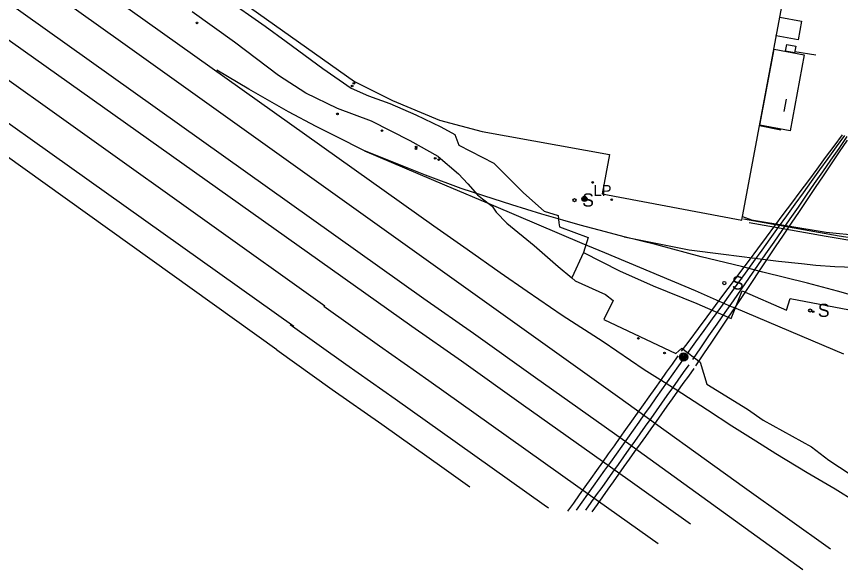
# Model space of a CAD drawing. Extents: x 368532 to 392481, y 10654822 to 10676899.
# Drawn here: x 382860.4 to 383234.8, y 10656946.1 to 10657197.1 of the extents above; entities that cross this region are included whole.
import ezdxf

# ---------------------------------------------------------------- set-up
doc = ezdxf.new("R2010")
doc.units = 0
for name, color, linetype in [('p_Catenary', 7, 'Continuous'), ('p_dtm retaining wall', 7, 'Continuous'), ('p_railroad rr control', 7, 'Continuous'), ('p_road - paved curb', 7, 'Continuous'), ('p_road general road feature', 7, 'Continuous'), ('p_road guard fences', 7, 'Continuous'), ('p_structure building', 7, 'Continuous'), ('p_structure fence', 7, 'Continuous'), ('p_structure porch', 7, 'Continuous'), ('p_structure sign', 7, 'Continuous'), ('p_structure stairs', 7, 'Continuous'), ('p_structure unidentified', 7, 'Continuous'), ('p_utility general pole', 7, 'Continuous')]:
    doc.layers.add(name, color=color, linetype=linetype)

msp = doc.modelspace()

# ---------------------------------------------------------------- linework, layer by layer
at = {"layer": 'p_Catenary'}
for points in [[(383162.58, 10657045.25), (383166.43, 10657050.41), (383170.28, 10657055.58), (383174.13, 10657060.74), (383177.98, 10657065.91), (383181.82, 10657071.08), (383185.67, 10657076.24), (383189.52, 10657081.41), (383193.37, 10657086.57), (383197.22, 10657091.74), (383201.06, 10657096.9), (383204.91, 10657102.07), (383208.76, 10657107.23), (383212.61, 10657112.4), (383216.46, 10657117.57), (383220.3, 10657122.73), (383224.15, 10657127.9), (383228, 10657133.06), (383231.85, 10657138.23), (383235.7, 10657143.39)], [(383165.31, 10657044.2), (383169.06, 10657049.4), (383172.82, 10657054.61), (383176.57, 10657059.82), (383180.33, 10657065.02), (383184.09, 10657070.23), (383187.84, 10657075.44), (383191.6, 10657080.64), (383195.36, 10657085.85), (383199.11, 10657091.06), (383202.87, 10657096.27), (383206.63, 10657101.47), (383210.38, 10657106.68), (383214.14, 10657111.89), (383217.89, 10657117.09), (383221.65, 10657122.3), (383225.41, 10657127.51), (383229.16, 10657132.71), (383232.92, 10657137.92), (383236.68, 10657143.13)], [(383167.63, 10657041.47), (383171.32, 10657046.79), (383175.01, 10657052.11), (383178.7, 10657057.43), (383182.39, 10657062.75), (383186.09, 10657068.08), (383189.78, 10657073.4), (383193.47, 10657078.72), (383197.16, 10657084.04), (383200.85, 10657089.36), (383204.55, 10657094.68), (383208.24, 10657100.01), (383211.93, 10657105.33), (383215.62, 10657110.65), (383219.31, 10657115.97), (383223.01, 10657121.29), (383226.7, 10657126.61), (383230.39, 10657131.94), (383234.08, 10657137.26), (383237.77, 10657142.58)], [(383169.02, 10657038.57), (383172.64, 10657043.96), (383176.27, 10657049.35), (383179.9, 10657054.75), (383183.53, 10657060.14), (383187.15, 10657065.53), (383190.78, 10657070.93), (383194.41, 10657076.32), (383198.03, 10657081.72), (383201.66, 10657087.11), (383205.29, 10657092.5), (383208.91, 10657097.9), (383212.54, 10657103.29), (383216.17, 10657108.68), (383219.8, 10657114.08), (383223.42, 10657119.47), (383227.05, 10657124.87), (383230.68, 10657130.26), (383234.3, 10657135.65), (383237.93, 10657141.05)], [(383160.89, 10657043.05), (383158.26, 10657039.34), (383155.62, 10657035.63), (383152.98, 10657031.92), (383150.34, 10657028.21), (383147.7, 10657024.51), (383145.06, 10657020.8), (383142.43, 10657017.09), (383139.79, 10657013.38), (383137.15, 10657009.67), (383134.51, 10657005.96), (383131.87, 10657002.25), (383129.24, 10656998.55), (383126.6, 10656994.84), (383123.96, 10656991.13), (383121.32, 10656987.42), (383118.68, 10656983.71), (383116.05, 10656980), (383113.41, 10656976.29), (383110.77, 10656972.59)], [(383163.8, 10657042.16), (383161.22, 10657038.52), (383158.63, 10657034.88), (383156.05, 10657031.25), (383153.46, 10657027.61), (383150.87, 10657023.97), (383148.29, 10657020.33), (383145.7, 10657016.7), (383143.12, 10657013.06), (383140.53, 10657009.42), (383137.95, 10657005.78), (383135.36, 10657002.14), (383132.77, 10656998.51), (383130.19, 10656994.87), (383127.6, 10656991.23), (383125.02, 10656987.59), (383122.43, 10656983.96), (383119.85, 10656980.32), (383117.26, 10656976.68), (383114.68, 10656973.04)], [(383165.82, 10657038.94), (383163.35, 10657035.47), (383160.88, 10657032), (383158.41, 10657028.53), (383155.93, 10657025.06), (383153.46, 10657021.59), (383150.99, 10657018.12), (383148.52, 10657014.65), (383146.04, 10657011.18), (383143.57, 10657007.71), (383141.1, 10657004.24), (383138.63, 10657000.77), (383136.15, 10656997.3), (383133.68, 10656993.82), (383131.21, 10656990.35), (383128.74, 10656986.88), (383126.26, 10656983.41), (383123.79, 10656979.94), (383121.32, 10656976.47), (383118.85, 10656973)], [(383168.07, 10657037.36), (383165.63, 10657033.93), (383163.19, 10657030.5), (383160.75, 10657027.08), (383158.31, 10657023.65), (383155.87, 10657020.22), (383153.43, 10657016.8), (383150.99, 10657013.37), (383148.55, 10657009.94), (383146.11, 10657006.52), (383143.67, 10657003.09), (383141.23, 10656999.66), (383138.79, 10656996.24), (383136.35, 10656992.81), (383133.91, 10656989.38), (383131.47, 10656985.95), (383129.03, 10656982.53), (383126.59, 10656979.1), (383124.15, 10656975.67), (383121.71, 10656972.25)]]:
    msp.add_lwpolyline(points, dxfattribs=at)
at = {"layer": 'p_dtm retaining wall'}
msp.add_line((383214.01, 10657181.17), (383223.54, 10657179.68), dxfattribs=at)
at = {"layer": 'p_railroad rr control'}
for points in [[(382652.89, 10657367.12), (382908.73, 10657185.11), (383133.5, 10657024.78), (383191.15, 10656983.4), (383230.26, 10656955.53)], [(382650.16, 10657350.38), (383045.51, 10657069.07), (383068, 10657053.37), (383096.25, 10657033.2), (383135.67, 10657005.25), (383217.58, 10656946.12)], [(382665.82, 10657322.08), (383040.03, 10657056.56), (383062.52, 10657040.85), (383090.77, 10657020.69), (383130.2, 10656992.73), (383166.61, 10656966.84)], [(383258.68, 10656966.31), (383241.61, 10656976.78), (383232.27, 10656982.54), (383219.68, 10656990.01), (383205.45, 10656998.63), (383196.29, 10657004.37), (383185.35, 10657011.21), (383174.37, 10657018.39), (383159.61, 10657027.94), (383145.62, 10657036.77), (383126.95, 10657049.41), (383108.36, 10657061.48), (383092.37, 10657072.32), (383080.09, 10657080.77), (383065.15, 10657091.38), (383049.97, 10657102.02), (382890.55, 10657215.48), (382816.73, 10657267.83)], [(382739.84, 10657231.93), (382986.35, 10657056.54)], [(383000.43, 10657065.59), (382839.9, 10657180.08)], [(383018.52, 10657136.21), (383005.62, 10657142.59), (382996.48, 10657147.22), (382983.96, 10657153.88), (382966, 10657164.14), (382951.38, 10657172.78)], [(382978.61, 10657045.86), (382825.67, 10657155.28)], [(383136.44, 10657097.04), (383127.93, 10657099.34), (383116.52, 10657102.46), (383108.66, 10657104.62), (383099.13, 10657107.34), (383085.42, 10657111.65), (383072.68, 10657115.73), (383062.48, 10657119.12), (383046.29, 10657125.07), (383034.08, 10657129.92), (383018.52, 10657136.21), (383054.88, 10657120.74), (383077.05, 10657111.31), (383117.19, 10657094.31), (383127.58, 10657090.07), (383168.67, 10657072.74), (383185.15, 10657065.47), (383187.19, 10657064.78), (383236.17, 10657043.96)], [(383247.74, 10657068.41), (383233.42, 10657072.44), (383219.73, 10657076.01), (383199.46, 10657081.08), (383189.84, 10657083.62), (383171.44, 10657088.05), (383151.32, 10657093.5), (383136.44, 10657097.04), (383166.07, 10657091.24), (383181.54, 10657089.26), (383195.85, 10657087.38), (383206.59, 10657086.09), (383216.97, 10657084.94), (383223.57, 10657084.18), (383232.24, 10657083.62), (383245.35, 10657083.12)], [(383000.04, 10657065.66), (383025.32, 10657047.66), (383047.81, 10657031.95), (383076.06, 10657011.79), (383115.49, 10656983.83), (383151.9, 10656957.94)], [(382984.69, 10657057.34), (383009.98, 10657039.34), (383032.47, 10657023.63), (383060.72, 10657003.47), (383100.14, 10656975.52), (383102.1, 10656974.12)], [(382978.61, 10657045.86), (383003.89, 10657027.86), (383026.38, 10657012.15), (383054.63, 10656991.99), (383066.39, 10656983.65)]]:
    msp.add_lwpolyline(points, dxfattribs=at)
at = {"layer": 'p_road - paved curb'}
for p, q in [((382949.09, 10657209.82), (382973.33, 10657192.78)), ((382959.52, 10657185.41), (382940.28, 10657199.22)), ((382973.33, 10657192.78), (382982.97, 10657185.77)), ((382979.45, 10657170.38), (382959.52, 10657185.41)), ((382982.97, 10657185.77), (382999.58, 10657173.57)), ((382999.58, 10657173.57), (383012.47, 10657164.61)), ((382991.81, 10657162.38), (382979.45, 10657170.38)), ((383006.17, 10657155.33), (382991.81, 10657162.38)), ((383012.47, 10657164.61), (383020.35, 10657161.18)), ((383020.35, 10657161.18), (383029.99, 10657157.67)), ((383021.64, 10657149.61), (383006.17, 10657155.33)), ((383029.99, 10657157.67), (383041.8, 10657152.43)), ((383041.8, 10657152.43), (383053.12, 10657146.98)), ((383039.26, 10657140.69), (383021.64, 10657149.61)), ((383053.12, 10657146.98), (383059.56, 10657143.52)), ((383059.56, 10657143.52), (383061.42, 10657138.78)), ((383051.94, 10657133.51), (383039.26, 10657140.69)), ((383061.42, 10657138.78), (383077.28, 10657130.62)), ((383051.94, 10657133.51), (383061.14, 10657125.69)), ((383077.28, 10657130.62), (383090.77, 10657117.04)), ((383061.14, 10657125.69), (383065.45, 10657121.12)), ((383065.45, 10657121.12), (383069.88, 10657116.16)), ((383069.88, 10657116.16), (383072.04, 10657114.29)), ((383072.04, 10657114.29), (383076.46, 10657111.06)), ((383090.77, 10657117.04), (383100.06, 10657108.7)), ((383076.46, 10657111.06), (383078.29, 10657108.24)), ((383078.29, 10657108.24), (383083.13, 10657103.37)), ((383100.06, 10657108.7), (383106.53, 10657106.76)), ((383106.53, 10657106.76), (383106.73, 10657103.44)), ((383083.13, 10657103.37), (383095.58, 10657093.17)), ((383106.73, 10657103.44), (383107.14, 10657101.67)), ((383107.14, 10657101.67), (383120.05, 10657096.75)), ((383120.05, 10657096.75), (383118.01, 10657090.05)), ((383095.58, 10657093.17), (383106.45, 10657083.59)), ((383118.01, 10657090.05), (383112.67, 10657078.48)), ((383106.45, 10657083.59), (383112.67, 10657078.48))]:
    msp.add_line(p, q, dxfattribs=at)
at = {"layer": 'p_road general road feature'}
for p, q in [((383190.22, 10657106.31), (383194.3, 10657104.76)), ((383194.3, 10657104.76), (383228.3, 10657099.22)), ((383228.3, 10657099.22), (383246.05, 10657097.4)), ((383118.01, 10657090.05), (383134.29, 10657081.66)), ((383134.29, 10657081.66), (383149.7, 10657074.88)), ((383112.67, 10657078.48), (383114.24, 10657077.2)), ((383114.24, 10657077.2), (383127.97, 10657071)), ((383149.7, 10657074.88), (383169.46, 10657066.8)), ((383185.08, 10657060.01), (383190.04, 10657072.62)), ((383190.04, 10657072.62), (383210.29, 10657063.86)), ((383127.97, 10657071), (383131.52, 10657068.26)), ((383210.29, 10657063.86), (383211.89, 10657069.05)), ((383211.89, 10657069.05), (383242.01, 10657063.3)), ((383131.52, 10657068.26), (383127.27, 10657059.56)), ((383169.46, 10657066.8), (383185.08, 10657060.01)), ((383127.27, 10657059.56), (383159.96, 10657044.11)), ((383159.96, 10657044.11), (383162.73, 10657046.54)), ((383162.73, 10657046.54), (383170.93, 10657040.18)), ((383170.93, 10657040.18), (383174.05, 10657030.22)), ((383174.05, 10657030.22), (383192.54, 10657018.83)), ((383192.54, 10657018.83), (383199.64, 10657013.89)), ((383199.64, 10657013.89), (383221.52, 10657001.84)), ((383221.52, 10657001.84), (383229.41, 10656995.76)), ((383229.41, 10656995.76), (383249.42, 10656982.52))]:
    msp.add_line(p, q, dxfattribs=at)
at = {"layer": 'p_road guard fences'}
for p, q in [((383228.21, 10657097.33), (383193.19, 10657103.46)), ((383253.18, 10657093.03), (383228.21, 10657097.33))]:
    msp.add_line(p, q, dxfattribs=at)
at = {"layer": 'p_structure building'}
for points in [[(383141.7, 10657240.01), (383022.27, 10657325.72), (383004.01, 10657299.95), (382944.89, 10657216.71), (383013.97, 10657167.65), (383031.21, 10657159.04), (383052.65, 10657150.08), (383071.93, 10657144.92), (383129.88, 10657134.43)], [(383129.88, 10657134.43), (383126.53, 10657116.56), (383189.91, 10657104.68), (383211.76, 10657221.23), (383141.7, 10657240.01)]]:
    msp.add_lwpolyline(points, dxfattribs=at)
at = {"layer": 'p_structure fence'}
for p, q in [((383209.17, 10657154.01), (383210.22, 10657159.53)), ((383207.71, 10657145.59), (383198, 10657147.45)), ((383234.16, 10657097.41), (383190.62, 10657105.1)), ((383243.21, 10657095.99), (383234.16, 10657097.41))]:
    msp.add_line(p, q, dxfattribs=at)
at = {"layer": 'p_structure porch'}
for p, q in [((383198.16, 10657147.76), (383204.58, 10657182.26)), ((383204.58, 10657182.26), (383218.31, 10657179.71)), ((383218.31, 10657179.71), (383211.9, 10657145.21)), ((383211.9, 10657145.21), (383198.16, 10657147.76))]:
    msp.add_line(p, q, dxfattribs=at)
at = {"layer": 'p_structure sign'}
for centre in [(383113.93, 10657113.73), (383181.95, 10657076.11), (383220.99, 10657063.66)]:
    msp.add_circle(centre, 0.713, dxfattribs=at)
at = {"layer": 'p_structure stairs'}
for p, q in [((383207.18, 10657196.81), (383217.1, 10657195.02)), ((383217.1, 10657195.02), (383215.56, 10657186.52)), ((383205.6, 10657188.32), (383205.93, 10657190.1)), ((383215.56, 10657186.52), (383205.6, 10657188.32)), ((383209.8, 10657181.33), (383210.39, 10657184.48)), ((383213.9, 10657180.56), (383209.8, 10657181.33)), ((383210.39, 10657184.48), (383214.49, 10657183.7)), ((383214.49, 10657183.7), (383213.9, 10657180.56))]:
    msp.add_line(p, q, dxfattribs=at)
at = {"layer": 'p_structure unidentified'}
for centre in [(382942.45, 10657194.22), (383012.9, 10657165.61), (383013.68, 10657166.82), (383006.23, 10657152.92), (383026.46, 10657145.32), (383041.9, 10657137.06), (383041.95, 10657137.91), (383050.63, 10657132.77), (383052.19, 10657132.17), (383122.19, 10657121.78), (383130.83, 10657113.96), (383222.32, 10657063.16), (383142.93, 10657051.03), (383154.81, 10657044.35)]:
    msp.add_circle(centre, 0.375, dxfattribs=at)
at = {"layer": 'p_utility general pole'}
for centre, radius in [((383118.43, 10657114.34), 1.19), ((383118.43, 10657114.34), 0.901), ((383118.43, 10657114.34), 0.608), ((383118.43, 10657114.34), 0.337), ((383118.43, 10657114.34), 0.12), ((383163.45, 10657042.57), 1.9), ((383163.45, 10657042.57), 1.44), ((383163.45, 10657042.57), 0.973), ((383163.45, 10657042.57), 0.539), ((383163.45, 10657042.57), 0.192)]:
    msp.add_circle(centre, radius, dxfattribs=at)

# ---------------------------------------------------------------- texts
at = {"layer": 'p_structure sign'}
for p in [(383117.39, 10657110.84), (383185.41, 10657073.21), (383224.45, 10657060.76)]:
    msp.add_text('S', height=6, dxfattribs=at).set_placement(p)
at = {"layer": 'p_utility general pole'}
msp.add_text('LP', height=5, dxfattribs=at).set_placement((383122.55, 10657115.64))

doc.saveas('drawing.dxf')
